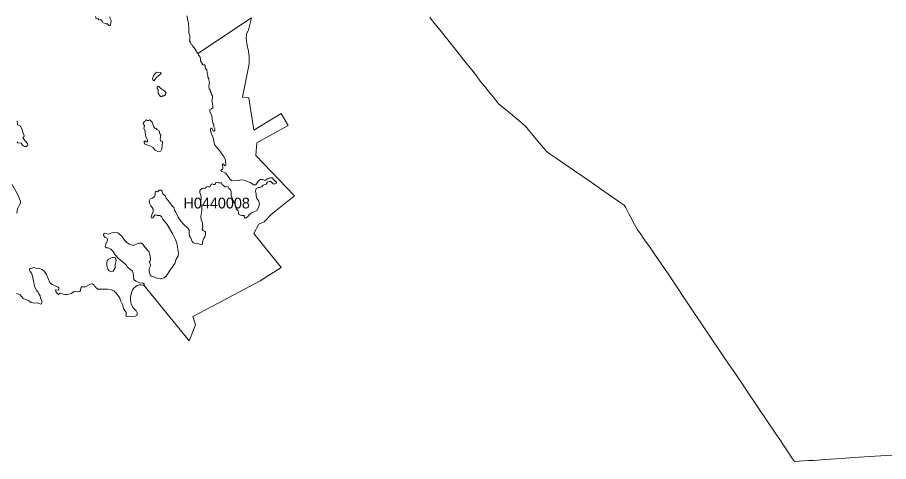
# Model space of a CAD drawing. Extents: x 369010 to 739155, y 6377141 to 6616555.
# Drawn here: x 378495 to 386598, y 6463560 to 6467688 of the extents above; entities that cross this region are included whole.
import ezdxf
from ezdxf.enums import TextEntityAlignment as Align

# ---------------------------------------------------------------- set-up
doc = ezdxf.new("R2010")
doc.units = 0
doc.header["$LTSCALE"] = 40
doc.layers.add('1', color=7, linetype='Continuous', lineweight=13)
doc.layers.add('2', color=7, linetype='Continuous')

msp = doc.modelspace()

# ---------------------------------------------------------------- linework, layer by layer
at = {"layer": '1'}
for points in [[(380172.62, 6467352.75), (380673.27, 6467685.41), (380644.14, 6467572.87), (380624.78, 6467534.14), (380622.79, 6467491.44), (380630.57, 6467425.57), (380644.14, 6467378.9), (380651.92, 6467324.61), (380649.44, 6467257.75), (380587.71, 6466948.26), (380647.62, 6466939.98), (380693.46, 6466638.93), (380949.33, 6466794.34), (381014.71, 6466685.27), (380721.77, 6466523.08), (380712.99, 6466403.91), (381071.15, 6466030.04), (380854, 6465856.26), (380788.8, 6465788.4), (380741.13, 6465766.89), (380693.46, 6465679.17), (380949.33, 6465363.22), (380751.72, 6465239.1), (380363.12, 6465031.06), (380128.1, 6464909.25), (380151.6, 6464830.14), (380092.85, 6464682.84), (379669.99, 6465200.37), (379668, 6465197.89), (379647.15, 6465201.2), (379627.62, 6465202.19), (379607.76, 6465196.89), (379582.93, 6465178.36), (379566.88, 6465156.51), (379555.96, 6465128.54), (379548.34, 6465087.66), (379547.18, 6465058.53), (379554.63, 6465023.45), (379570.35, 6464988.69), (379599.81, 6464960.72), (379610.24, 6464943.01), (379610.08, 6464928.28), (379604.78, 6464917.85), (379575.82, 6464905.61), (379525.01, 6464911.23), (379515.57, 6464909.41), (379507.46, 6464914.54), (379505.48, 6464924.14), (379505.48, 6464944), (379482.31, 6464983.56), (379474.36, 6465013.02), (379456.32, 6465051.91), (379447.39, 6465079.55), (379436.79, 6465098.58), (379413.13, 6465126.55), (379391.28, 6465145.59), (379365.63, 6465155.52), (379334.18, 6465163.63), (379294.46, 6465163.63), (379258.88, 6465160.81), (379244.15, 6465162.14), (379225.61, 6465177.36), (379222.3, 6465184.48), (379210.88, 6465189.78), (379206.58, 6465204.01), (379189.03, 6465210.63), (379171.99, 6465208.31), (379129.12, 6465184.48), (379093.54, 6465185.47), (379084.93, 6465172.23), (379081.62, 6465150.72), (379075, 6465141.28), (379066.89, 6465136.48), (379038.42, 6465143.6), (379021.21, 6465140.79), (378999.37, 6465122.75), (378957.99, 6465114.14), (378939.12, 6465111.82), (378921.41, 6465116.13), (378908.17, 6465123.24), (378892.45, 6465124.24), (378876.73, 6465113.15), (378867.29, 6465119.44), (378853.56, 6465140.29), (378850.25, 6465155.02), (378873.42, 6465153.7), (378879.21, 6465161.64), (378879.21, 6465174.55), (378872.92, 6465182.16), (378811.68, 6465210.13), (378797.95, 6465223.54), (378765.67, 6465299.51), (378747.14, 6465326.65), (378724.3, 6465346.67), (378699.97, 6465355.61), (378662.07, 6465357.1), (378645.35, 6465362.23), (378631.12, 6465357.1), (378614.4, 6465354.62), (378607.29, 6465348.99)], [(379222.13, 6467698.65), (379228.59, 6467675.98), (379242.16, 6467677.63), (379253.75, 6467667.04), (379269.3, 6467669.69), (379284.53, 6467655.12), (379289.83, 6467639.9), (379318.13, 6467628.81), (379334.35, 6467629.47), (379346.76, 6467614.74), (379354.21, 6467612.09), (379360.5, 6467618.38), (379366.78, 6467659.26), (379353.71, 6467685.91), (379356.19, 6467694.02)], [(380072, 6467702.95), (380075.64, 6467684.09), (380075.64, 6467673.33), (380086.07, 6467635.26), (380090.2, 6467579.16), (380088.88, 6467542.08), (380098.15, 6467519.25), (380098.15, 6467491.11), (380095.66, 6467470.75), (380106.26, 6467456.02), (380109.07, 6467443.61), (380117.18, 6467436.99), (380123.8, 6467423.75), (380149.95, 6467394.62), (380159.22, 6467378.57), (380163.85, 6467363.34), (380172.62, 6467352.75)], [(381014.71, 6466685.27), (380949.33, 6466794.34), (380693.46, 6466638.93), (380647.62, 6466939.98), (380587.71, 6466948.26), (380649.44, 6467257.75), (380651.92, 6467324.61), (380644.14, 6467378.9), (380630.57, 6467425.57), (380622.79, 6467491.44), (380624.78, 6467534.14), (380644.14, 6467572.87), (380673.27, 6467685.41), (380172.62, 6467352.75)], [(385767.98, 6463562.71), (385721.81, 6463559.56), (385703.11, 6463585.71), (385662.89, 6463647.61), (385626.31, 6463702.89), (385578.98, 6463772.57), (385562.1, 6463799.21), (385453.69, 6463959.75), (385400.4, 6464037.37), (385274.28, 6464227.54), (385259.39, 6464251.04), (385180.94, 6464365.9), (385131.45, 6464436.9), (385069.23, 6464528.26), (384960.65, 6464687.97), (384834.54, 6464878.3), (384788.03, 6464946.15), (384768.84, 6464973.79), (384540.61, 6465312.75), (384429.72, 6465476.76), (384379.07, 6465549.91), (384329.42, 6465621.08), (384286.06, 6465681.82), (384268.52, 6465704.99), (384259.25, 6465719.55), (384236.08, 6465763.25), (384200.99, 6465827.46), (384182.62, 6465863.71), (384152.83, 6465919.81), (384138.76, 6465942.65), (384103.01, 6465966.65), (384080.5, 6465982.04), (384020.1, 6466024.08), (383927.25, 6466088.96), (383832.08, 6466155.49), (383754.96, 6466209.45), (383677.5, 6466262.41), (383588.13, 6466324.8), (383505.21, 6466381.57), (383451.92, 6466418.31), (383412.86, 6466446.12), (383408.89, 6466452.24), (383389.19, 6466477.23), (383334.08, 6466541.45), (383291.55, 6466591.76), (383229.32, 6466665.08), (383216.74, 6466680.8), (383158.32, 6466728.8), (383043.13, 6466825.62), (382969.14, 6466886.03), (382965.83, 6466890.16), (382959.71, 6466898.11), (382922.31, 6466946.77), (382884.57, 6466992.45), (382854.45, 6467030.18), (382800.83, 6467096.88), (382763.75, 6467144.05), (382720.39, 6467200.15), (382674.22, 6467258.08), (382647.24, 6467292.5), (382606.36, 6467344.8), (382557.37, 6467404.88), (382523.94, 6467447.75), (382473.29, 6467511.3), (382461.88, 6467525.37), (382440.36, 6467553.34), (382412.22, 6467589.42), (382378.63, 6467629.64), (382344.86, 6467672.67), (382329.8, 6467691.54)], [(382329.8, 6467691.54), (382344.86, 6467672.67), (382378.63, 6467629.64), (382412.22, 6467589.42), (382440.36, 6467553.34), (382461.88, 6467525.37), (382473.29, 6467511.3), (382523.94, 6467447.75), (382557.37, 6467404.88), (382606.36, 6467344.8), (382647.24, 6467292.5), (382674.22, 6467258.08), (382720.39, 6467200.15), (382763.75, 6467144.05), (382800.83, 6467096.88), (382854.45, 6467030.18), (382884.57, 6466992.45), (382922.31, 6466946.77)], [(380172.62, 6467352.75), (380175.27, 6467349.6), (380180.07, 6467337.19), (380191.99, 6467323.95), (380197.12, 6467302.93), (380198.61, 6467284.89), (380220.45, 6467248.32), (380233.86, 6467248.32), (380240.98, 6467240.21), (380242.8, 6467215.55), (380256.37, 6467200.32), (380260.67, 6467177.98), (380262, 6467157.45), (380266.3, 6467149.01), (380266.3, 6467132.3), (380274.91, 6467117.07), (380274.91, 6467101.51), (380280.2, 6467089.6), (380275.57, 6467042.43), (380279.37, 6467023.89), (380286.99, 6467013.96), (380288.48, 6467001.55), (380296.92, 6466986.82), (380299.4, 6466972.09), (380308.34, 6466960.34), (380308.83, 6466938.82), (380303.21, 6466918.96), (380314.3, 6466867.66), (380312.47, 6466848.62), (380301.05, 6466838.2), (380286.33, 6466833.89), (380284.34, 6466811.05), (380304.37, 6466776.79), (380306.02, 6466743.03), (380310.82, 6466726.81), (380311.32, 6466704.97), (380320.75, 6466694.04), (380321.74, 6466670.87), (380331.18, 6466652.83), (380329.85, 6466636.61), (380323.4, 6466629.99), (380316.78, 6466632.31), (380304.37, 6466659.45), (380295.26, 6466659.45), (380290.13, 6466644.72), (380293.44, 6466622.38), (380314.79, 6466568.59), (380327.7, 6466507.85), (380347.4, 6466481.2), (380378.68, 6466447.94), (380400.19, 6466415.17), (380415.25, 6466396.96), (380429.65, 6466362.87), (380433.79, 6466321), (380429.65, 6466309.58), (380422.04, 6466312.89), (380413.43, 6466324.31), (380403.5, 6466327.12), (380406.48, 6466283.92), (380403.17, 6466275.81), (380391.75, 6466273.5), (380388.44, 6466266.38), (380393.74, 6466258.27), (380435.11, 6466240.23), (380475.99, 6466178.33), (380493.21, 6466169.89), (380548.32, 6466172.21), (380578.77, 6466178), (380605.58, 6466174.19), (380641.33, 6466160.79), (380659.37, 6466155.16), (380693.96, 6466131.33), (380711.17, 6466132.32), (380736.83, 6466169.39), (380753.05, 6466180.32), (380773.9, 6466180.32), (380796.24, 6466172.21), (380805.51, 6466177.01), (380820.24, 6466188.43), (380843.58, 6466197.36), (380866.75, 6466197.86), (380876.35, 6466181.31), (380884.79, 6466174.19), (380891.08, 6466165.59), (380904.32, 6466158.47), (380903.82, 6466148.04), (380896.21, 6466146.06), (380890.58, 6466140.43), (380884.79, 6466137.95), (380875.35, 6466141.26), (380851.19, 6466162.28), (380836.46, 6466163.27), (380822.56, 6466155.99), (380809.32, 6466137.45), (380780.35, 6466129.84), (380767.45, 6466114.28), (380749.41, 6466106.67), (380735.17, 6466107.17), (380715.15, 6466099.06), (380709.02, 6466073.9)], [(382922.31, 6466946.77), (382959.71, 6466898.11), (382965.83, 6466890.16), (382969.14, 6466886.03), (383043.13, 6466825.62), (383158.32, 6466728.8), (383216.74, 6466680.8), (383229.32, 6466665.08), (383291.55, 6466591.76), (383334.08, 6466541.45), (383389.19, 6466477.23), (383408.89, 6466452.24), (383412.86, 6466446.12), (383451.92, 6466418.31), (383505.21, 6466381.57), (383588.13, 6466324.8), (383677.5, 6466262.41), (383754.96, 6466209.45), (383832.08, 6466155.49), (383927.25, 6466088.96), (384020.1, 6466024.08), (384080.5, 6465982.04), (384103.01, 6465966.65), (384138.76, 6465942.65), (384152.83, 6465919.81), (384182.62, 6465863.71), (384200.99, 6465827.46), (384236.08, 6465763.25), (384259.25, 6465719.55), (384268.52, 6465704.99), (384286.06, 6465681.82), (384329.42, 6465621.08), (384379.07, 6465549.91), (384429.72, 6465476.76), (384540.61, 6465312.75), (384768.84, 6464973.79), (384788.03, 6464946.15), (384834.54, 6464878.3), (384960.65, 6464687.97), (385069.23, 6464528.26), (385131.45, 6464436.9), (385180.94, 6464365.9), (385259.39, 6464251.04), (385274.28, 6464227.54), (385400.4, 6464037.37), (385453.69, 6463959.75), (385562.1, 6463799.21), (385578.98, 6463772.57), (385626.31, 6463702.89), (385662.89, 6463647.61), (385703.11, 6463585.71), (385721.81, 6463559.56), (385767.98, 6463562.71), (385852.39, 6463568.33), (385899.89, 6463570.98), (386008.96, 6463578.93), (386156.92, 6463588.53), (386273.93, 6463596.47), (386473.69, 6463609.05), (386629.27, 6463620.47)], [(378492.1, 6466531.02), (378498.72, 6466522.58), (378529.17, 6466521.09), (378543.4, 6466502.06), (378560.12, 6466490.14), (378575.68, 6466488.32), (378586.6, 6466494.94), (378590.57, 6466504.37), (378587.59, 6466515.3), (378548.7, 6466564.29), (378549.2, 6466572.89), (378555.32, 6466578.19), (378557.14, 6466589.11), (378544.4, 6466622.71), (378535.13, 6466654.16), (378519.9, 6466681.3), (378497.06, 6466690.73), (378493.25, 6466726.48)], [(379775.41, 6466059.5), (379776.9, 6466040.14), (379768.79, 6466024.41), (379752.57, 6466009.68), (379730.56, 6466001.57), (379720.63, 6465984.86), (379722.95, 6465960.69), (379735.69, 6465936.53), (379748.11, 6465922.63), (379756.22, 6465906.08), (379757.21, 6465883.24), (379739.83, 6465837.06), (379746.45, 6465823.82), (379754.56, 6465824.82), (379768.79, 6465847.49), (379776.9, 6465852.29), (379788.82, 6465851.46), (379796.27, 6465847.99), (379821.09, 6465848.48), (379835.82, 6465837.56), (379845.26, 6465816.21), (379888.29, 6465764.41), (379941.58, 6465673.21), (379962.27, 6465629.85), (379977, 6465588.97), (379992.06, 6465497.78), (379989.74, 6465472.62), (379972.86, 6465439.69), (379960.12, 6465402.28), (379918.24, 6465345.18), (379878.03, 6465284.28), (379858.66, 6465268.72), (379822.42, 6465257.8), (379798.25, 6465260.61), (379763.17, 6465277.66), (379740, 6465282.46), (379730.07, 6465296.2), (379719.14, 6465322.35), (379720.63, 6465353.79), (379732.05, 6465378.45), (379732.38, 6465390.86), (379719.64, 6465412.71), (379731.22, 6465423.14), (379733.21, 6465445.48), (379726.92, 6465485.86), (379717.49, 6465513.01), (379679.92, 6465551.9), (379661.22, 6465581.36), (379648.31, 6465588.97), (379623.15, 6465588.48), (379571.35, 6465569.11), (379535.27, 6465579.54), (379511.77, 6465596.09), (379490.75, 6465618.93), (379466.58, 6465655.5), (379430.01, 6465684.96), (379388.63, 6465688.77), (379372.74, 6465685.96), (379343.28, 6465674.54), (379314.32, 6465679.34), (379306.71, 6465683.64), (379297.6, 6465678.34), (379295.78, 6465661.79), (379311.84, 6465642.76), (379326.57, 6465635.64), (379332.69, 6465624.72), (379329.38, 6465605.19), (379317.63, 6465583.35), (379311.84, 6465560.01), (379313.49, 6465550.58), (379323.92, 6465546.27), (379339.64, 6465545.28), (379362.98, 6465534.85), (379383.83, 6465516.81), (379402.37, 6465484.54), (379431.83, 6465450.28), (379506.97, 6465388.05), (379518.06, 6465365.71), (379561.91, 6465331.94), (379570.85, 6465311.92), (379576.97, 6465253), (379596.5, 6465236.78), (379633.91, 6465220.23), (379661.88, 6465218.24), (379675.62, 6465207.32), (379669.99, 6465200.37), (380092.85, 6464682.84), (380151.6, 6464830.14), (380128.1, 6464909.25), (380363.12, 6465031.06), (380751.72, 6465239.1), (380949.33, 6465363.22), (380693.46, 6465679.17), (380741.13, 6465766.89), (380788.8, 6465788.4), (380854, 6465856.26), (381071.15, 6466030.04), (380712.99, 6466403.91), (380721.77, 6466523.08), (381014.71, 6466685.27)], [(378488.12, 6465868.51), (378496.07, 6465908.4), (378509.97, 6465940.17), (378523.21, 6465962.18), (378524.2, 6465979.73), (378499.87, 6466039.64), (378447.24, 6466136.13)], [(380709.02, 6466073.9), (380714.65, 6466046.26), (380714.32, 6466027.23), (380720.94, 6466003.89), (380739.97, 6465979.73), (380745.6, 6465955.56), (380738.98, 6465920.81), (380720.94, 6465893.17), (380693.8, 6465882.74), (380670.96, 6465870.83), (380656.23, 6465858.08), (380638.68, 6465837.56), (380623.46, 6465826.64), (380614.02, 6465823.82), (380606.41, 6465827.13), (380604.92, 6465834.75), (380607.24, 6465840.87), (380602.6, 6465845.67), (380580.76, 6465847.16), (380553.12, 6465857.09), (380546.99, 6465890.36), (380529.45, 6465908.4), (380521.84, 6465946.96), (380494.69, 6466002.07), (380481.79, 6466032.52), (380483.77, 6466071.42), (380478.48, 6466085.65), (380462.92, 6466102.37), (380455.8, 6466112.79), (380445.71, 6466117.59), (380433.46, 6466115.11), (380423.36, 6466115.11), (380413.93, 6466121.4), (380400.52, 6466136.63), (380392.58, 6466150.36), (380364.94, 6466149.37), (380354.02, 6466153.18), (380342.1, 6466150.86), (380329.85, 6466135.63), (380317.94, 6466135.14), (380305.52, 6466140.43), (380297.41, 6466136.63), (380283.68, 6466113.29), (380273.25, 6466112.79), (380264.64, 6466115.61), (380251.4, 6466111.3), (380244.29, 6466101.37), (380230.38, 6466096.24), (380215.65, 6466100.05), (380208.04, 6466094.26), (380193.31, 6466078.04), (380190.99, 6466061.49), (380203.9, 6466024.91), (380204.73, 6466002.07), (380197.12, 6465972.61), (380199.1, 6465958.38), (380211.52, 6465934.05), (380211.52, 6465892.67), (380202.41, 6465839.05), (380204.4, 6465807.6), (380217.14, 6465778.14), (380216.65, 6465758.28), (380219.46, 6465747.69), (380213.34, 6465717.4), (380222.44, 6465708.3), (380234.69, 6465702.67), (380243.29, 6465690.76), (380244.78, 6465673.21), (380241.47, 6465654.68), (380227.07, 6465631.34), (380217.14, 6465599.07), (380217.64, 6465580.53), (380202.91, 6465573.25), (380178.25, 6465583.35), (380147.8, 6465586.66), (380132.08, 6465591.79), (380119.33, 6465606.18), (380104.93, 6465645.57), (380096.49, 6465659.31), (380092.19, 6465680.33), (380092.19, 6465709.29), (380083.58, 6465726.84), (380035.59, 6465769.7), (380014.73, 6465794.36), (379990.07, 6465831.93), (379965.74, 6465885.56), (379956.31, 6465896.98), (379951.51, 6465921.3), (379930.16, 6465939.34), (379911.13, 6465972.61), (379878.85, 6466007.7), (379869.09, 6466030.54), (379847.24, 6466050.07), (379842.44, 6466072.41), (379832.51, 6466081.84), (379813.98, 6466081.35), (379800.57, 6466068.6), (379785.01, 6466073.4), (379778.72, 6466068.11), (379775.41, 6466059.5)], [(378607.29, 6465348.99), (378607.29, 6465337.57), (378613.08, 6465326.15), (378625, 6465310.93), (378635.92, 6465282.96), (378640.06, 6465252.01), (378646.35, 6465224.86), (378652.47, 6465185.97), (378675.31, 6465145.59), (378689.54, 6465133.67), (378693.85, 6465118.94), (378707.09, 6465100.4), (378710.89, 6465077.56), (378720.99, 6465050.92), (378723.31, 6465034.37), (378718.01, 6465026.26), (378710.07, 6465022.95), (378681.43, 6465035.69), (378652.97, 6465031.55), (378623.51, 6465038.67), (378602.16, 6465053.9), (378548.37, 6465077.07), (378516.09, 6465111.33), (378487.63, 6465122.75)], [(386629.27, 6463620.47), (386473.69, 6463609.05), (386273.93, 6463596.47), (386156.92, 6463588.53), (386008.96, 6463578.93), (385899.89, 6463570.98), (385852.39, 6463568.33), (385767.98, 6463562.71)]]:
    msp.add_lwpolyline(points, dxfattribs=at)
for points in [[(379791.3, 6467179.96), (379777.07, 6467166.23), (379761.35, 6467144.38), (379752.74, 6467117.73), (379759.03, 6467100.69), (379765.15, 6467097.87), (379787, 6467127.83), (379831.19, 6467166.23), (379827.88, 6467177.65)], [(379837.15, 6466949.91), (379845.26, 6466959.01), (379858.5, 6466961), (379873.23, 6466968.94), (379875.71, 6466991.78), (379865.61, 6467003.7), (379828.54, 6467027.04), (379811, 6467045.57), (379799.58, 6467045.57), (379794.94, 6467038.95), (379795.27, 6467027.86), (379803.88, 6467014.62), (379804.87, 6466981.36), (379827.22, 6466951.9)], [(379801.56, 6466443.3), (379828.21, 6466446.61), (379839.46, 6466465.15), (379845.75, 6466529.37), (379840.29, 6466537.97), (379829.37, 6466539.3), (379821.76, 6466557.01), (379829.37, 6466593.58), (379820.27, 6466607.81), (379812.16, 6466635.29), (379790.81, 6466645.88), (379784.68, 6466654.82), (379774.26, 6466659.12), (379761.35, 6466677.66), (379749.43, 6466715.72), (379731.39, 6466734.26), (379723.78, 6466736.08), (379715.67, 6466730.45), (379701.93, 6466730.45), (379693.32, 6466735.25), (379685.05, 6466732.27), (379680.75, 6466720.36), (379668, 6466711.92), (379666.02, 6466699.5), (379676.61, 6466682.95), (379671.81, 6466656.31), (379682.4, 6466633.47), (379682.9, 6466614.44), (379690.01, 6466577.86), (379703.92, 6466551.71), (379705.74, 6466532.68), (379697.13, 6466531.19), (379680.58, 6466540.79), (379672.97, 6466535.49), (379672.97, 6466521.75), (379682.4, 6466509.34), (379734.04, 6466491.8), (379755.88, 6466480.38), (379776.41, 6466454.72)], [(379388.13, 6465456.9), (379377.38, 6465455.41), (379338.98, 6465438.36), (379329.88, 6465424.96), (379326.57, 6465406.92), (379327.06, 6465378.95), (379336.17, 6465348.99), (379347.92, 6465332.28), (379369.93, 6465324.83), (379385.49, 6465328.14), (379404.02, 6465360.91), (379404.02, 6465392.68), (379413.79, 6465429.76), (379411.47, 6465444.49), (379402.86, 6465453.09)]]:
    msp.add_lwpolyline(points, close=True, dxfattribs=at)

# ---------------------------------------------------------------- texts
at = {"layer": '2'}
msp.add_text('H0440008', height=100, dxfattribs=at).set_placement((380348.54, 6465912.78), align=Align.CENTER)

doc.saveas('drawing.dxf')
